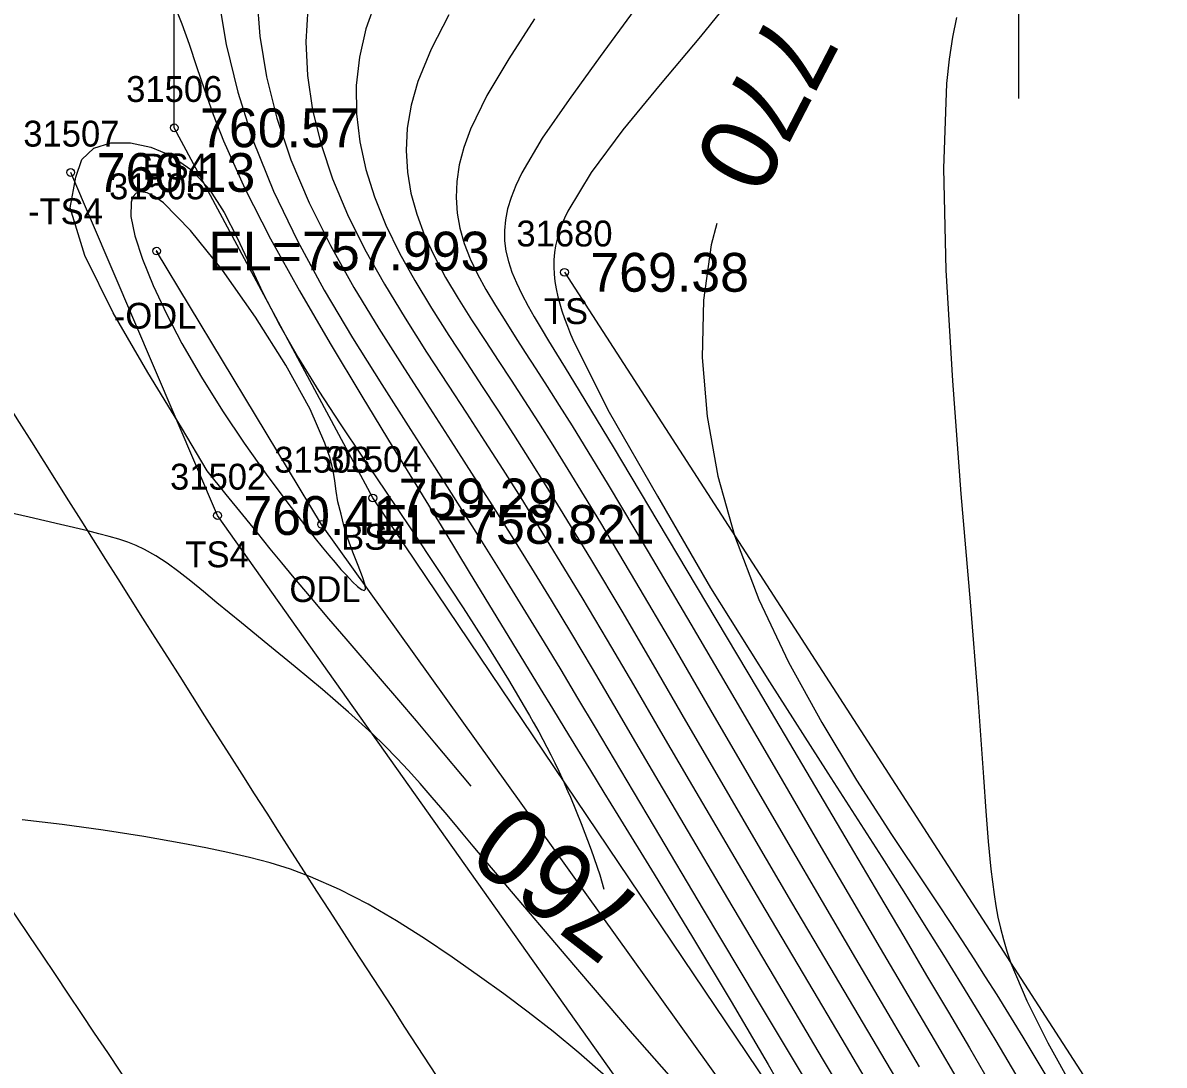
# Model space of a CAD drawing. Extents: x 1376587 to 1378239, y 1000335 to 1003031.
# Drawn here: x 1378017.75 to 1378061.89, y 1000587.27 to 1000627.55 of the extents above; entities that cross this region are included whole.
import ezdxf

# ---------------------------------------------------------------- set-up
doc = ezdxf.new("R2010")
doc.units = 0
for name, color, linetype in [('RD_DTM_BkLn1', 7, 'Continuous'), ('RD_DTM_BkLn2', 7, 'Continuous'), ('RD_DTM_BkLn_txCode', 7, 'Continuous'), ('RD_DTM_Major1', 7, 'Continuous'), ('RD_DTM_Major1_Lbl', 7, 'Continuous'), ('RD_DTM_Minor1', 7, 'Continuous'), ('RD_EX_H2O', 7, 'Continuous'), ('RD_EX_H2O_txCode', 7, 'Continuous'), ('RD_EX_Misc', 7, 'Continuous'), ('RD_EX_Road', 7, 'Continuous'), ('RD_EX_TX_H2O_ELEV', 7, 'Continuous'), ('RD_EX_TX_Misc_ELEV', 7, 'Continuous'), ('RD_SMD_Locator', 7, 'Continuous')]:
    doc.layers.add(name, color=color, linetype=linetype)

msp = doc.modelspace()

# ---------------------------------------------------------------- linework, layer by layer
at = {"layer": 'RD_DTM_BkLn1'}
msp.add_spline([(1378169.212, 1000387.103), (1378131.506, 1000434.744), (1378095.477, 1000481.988), (1378063.033, 1000526.867), (1378030.177, 1000574.233), (1377998.011, 1000622.539), (1377965.721, 1000673.201), (1377936, 1000721.493), (1377904.113, 1000773.429), (1377890.868, 1000795.129)], degree=3, dxfattribs=at)
at = {"layer": 'RD_DTM_BkLn2'}
for points in [[(1378190.398, 1000393.443), (1378169.827, 1000419.586), (1378140.073, 1000457.945), (1378106.638, 1000503.045), (1378080.309, 1000536.837), (1378054.858, 1000574.217), (1378031.288, 1000609.189), (1378023.609, 1000623.494), (1378023.602, 1000635.418), (1378048.247, 1000654.107), (1378063.88, 1000653.985)], [(1378184.932, 1000389.914), (1378162.528, 1000415.61), (1378132.296, 1000454.253), (1378102.474, 1000500.023), (1378076.88, 1000534.536), (1378051.356, 1000571.753), (1378025.282, 1000608.511), (1378019.607, 1000621.768)], [(1378038.697, 1000617.909), (1378063.36, 1000579.778), (1378090.166, 1000542.645), (1378113.6, 1000508.056), (1378141.542, 1000468.001), (1378167.145, 1000435.28), (1378192.427, 1000404.958)]]:
    msp.add_lwpolyline(points, dxfattribs=at)
at = {"layer": 'RD_DTM_Major1'}
for points in [[(1378031.417, 1000628.44), (1378031.021, 1000627.325), (1378030.767, 1000626.223), (1378030.648, 1000625.125), (1378030.656, 1000624.034), (1378030.781, 1000622.952), (1378031.015, 1000621.88), (1378031.348, 1000620.821), (1378031.792, 1000619.731), (1378032.318, 1000618.654), (1378032.91, 1000617.587), (1378033.552, 1000616.527), (1378034.227, 1000615.47), (1378034.918, 1000614.413), (1378035.515, 1000613.503), (1378036.115, 1000612.582), (1378036.724, 1000611.639), (1378037.345, 1000610.667), (1378037.982, 1000609.654), (1378038.639, 1000608.593), (1378039.746, 1000606.767), (1378040.91, 1000604.809), (1378042.124, 1000602.74), (1378043.383, 1000600.58), (1378044.681, 1000598.349), (1378046.012, 1000596.067), (1378047.482, 1000593.561), (1378048.958, 1000591.056), (1378050.416, 1000588.59), (1378051.829, 1000586.2)], [(1378019.809, 1000621.583), (1378020.032, 1000622.272), (1378020.506, 1000622.705), (1378021.159, 1000622.91), (1378021.917, 1000622.915), (1378022.708, 1000622.747), (1378023.457, 1000622.436), (1378024.289, 1000621.853), (1378024.969, 1000621.104), (1378025.54, 1000620.224), (1378026.046, 1000619.244), (1378026.528, 1000618.198), (1378027.031, 1000617.12), (1378027.686, 1000615.855), (1378028.414, 1000614.589), (1378029.198, 1000613.32), (1378030.026, 1000612.048), (1378030.882, 1000610.771), (1378031.751, 1000609.487), (1378032.786, 1000607.952), (1378033.8, 1000606.429), (1378034.775, 1000604.94), (1378035.692, 1000603.509), (1378036.531, 1000602.159), (1378037.272, 1000600.912), (1378037.346, 1000600.783), (1378037.492, 1000600.527), (1378037.7, 1000600.152), (1378037.861, 1000599.856), (1378038.018, 1000599.559), (1378038.171, 1000599.258), (1378038.324, 1000598.949), (1378038.478, 1000598.627), (1378038.682, 1000598.183), (1378038.78, 1000597.963), (1378038.83, 1000597.85), (1378038.929, 1000597.621), (1378039.345, 1000596.615), (1378039.735, 1000595.59), (1378040.066, 1000594.619), (1378040.221, 1000594.066)], [(1378035.092, 1000598.055), (1378033.687, 1000599.725), (1378032.971, 1000600.574), (1378032.293, 1000601.374), (1378031.582, 1000602.204), (1378030.251, 1000603.747), (1378029.592, 1000604.514), (1378028.91, 1000605.315), (1378028.186, 1000606.177), (1378027.77, 1000606.68), (1378027.32, 1000607.227), (1378026.822, 1000607.838), (1378026.26, 1000608.532), (1378025.618, 1000609.328), (1378024.882, 1000610.244), (1378023.888, 1000611.906), (1378022.583, 1000614.034), (1378021.246, 1000616.347), (1378020.153, 1000618.565), (1378019.581, 1000620.404), (1378019.809, 1000621.583)], [(1378044.584, 1000619.794), (1378044.367, 1000618.977), (1378044.077, 1000616.837), (1378044.028, 1000614.614), (1378044.215, 1000612.338), (1378044.631, 1000610.038), (1378045.272, 1000607.744), (1378046.218, 1000605.262), (1378047.363, 1000602.844), (1378048.643, 1000600.512), (1378049.992, 1000598.286), (1378051.347, 1000596.188), (1378052.643, 1000594.24), (1378053.134, 1000593.5), (1378053.609, 1000592.782), (1378054.071, 1000592.078), (1378054.523, 1000591.383), (1378054.968, 1000590.688), (1378055.411, 1000589.988), (1378056.418, 1000588.358), (1378057.424, 1000586.683)]]:
    msp.add_lwpolyline(points, dxfattribs=at)
at = {"layer": 'RD_DTM_Minor1'}
for points in [[(1378045.507, 1000628.944), (1378043.957, 1000627.027), (1378042.403, 1000625.174), (1378040.955, 1000623.414), (1378039.726, 1000621.772), (1378038.827, 1000620.276), (1378038.697, 1000619.999), (1378038.585, 1000619.727), (1378038.49, 1000619.459), (1378038.412, 1000619.194), (1378038.353, 1000618.932), (1378038.311, 1000618.671), (1378038.286, 1000618.398), (1378038.28, 1000618.123), (1378038.293, 1000617.844), (1378038.324, 1000617.558), (1378038.374, 1000617.265), (1378038.442, 1000616.963), (1378038.515, 1000616.694), (1378038.601, 1000616.415), (1378038.7, 1000616.127), (1378038.811, 1000615.827), (1378038.935, 1000615.516), (1378039.071, 1000615.192), (1378040.425, 1000612.507), (1378042.29, 1000609.258), (1378044.343, 1000605.72), (1378046.621, 1000602.088), (1378048.883, 1000598.552), (1378050.964, 1000595.31), (1378051.819, 1000593.966), (1378052.612, 1000592.71), (1378053.353, 1000591.524), (1378054.053, 1000590.392), (1378054.722, 1000589.295), (1378055.372, 1000588.216), (1378056.31, 1000586.637)], [(1378025.321, 1000628.496), (1378025.621, 1000626.719), (1378026.062, 1000624.872), (1378026.656, 1000622.996), (1378027.444, 1000621.046), (1378028.374, 1000619.12), (1378029.408, 1000617.225), (1378030.506, 1000615.372), (1378031.632, 1000613.571), (1378032.745, 1000611.831), (1378033.666, 1000610.391), (1378034.556, 1000608.993), (1378035.419, 1000607.626), (1378036.262, 1000606.28), (1378037.09, 1000604.944), (1378037.908, 1000603.607), (1378038.553, 1000602.541), (1378039.207, 1000601.45), (1378039.884, 1000600.316), (1378041.349, 1000597.849), (1378042.163, 1000596.48), (1378044.064, 1000593.29), (1378046.154, 1000589.794), (1378048.316, 1000586.183)], [(1378026.799, 1000628.544), (1378026.914, 1000627.032), (1378027.176, 1000625.465), (1378027.58, 1000623.865), (1378028.123, 1000622.255), (1378028.829, 1000620.59), (1378029.65, 1000618.944), (1378030.557, 1000617.324), (1378031.519, 1000615.733), (1378032.507, 1000614.178), (1378033.49, 1000612.663), (1378034.31, 1000611.396), (1378035.109, 1000610.153), (1378035.891, 1000608.925), (1378036.66, 1000607.703), (1378037.421, 1000606.479), (1378038.178, 1000605.242), (1378038.965, 1000603.937), (1378039.764, 1000602.595), (1378040.587, 1000601.201), (1378041.445, 1000599.741), (1378042.349, 1000598.2), (1378043.311, 1000596.564), (1378044.996, 1000593.71), (1378046.801, 1000590.666), (1378048.668, 1000587.525), (1378050.537, 1000584.383)], [(1378023.606, 1000628.248), (1378023.902, 1000627.514), (1378024.184, 1000626.721), (1378024.47, 1000625.869), (1378024.776, 1000624.963), (1378025.119, 1000624.004), (1378025.514, 1000622.995), (1378026.343, 1000621.154), (1378027.335, 1000619.209), (1378028.447, 1000617.197), (1378029.636, 1000615.155), (1378030.86, 1000613.119), (1378032.076, 1000611.128), (1378033.087, 1000609.475), (1378034.066, 1000607.874), (1378035.018, 1000606.317), (1378037.762, 1000601.829), (1378038.237, 1000601.051), (1378038.716, 1000600.269), (1378039.202, 1000599.473), (1378039.702, 1000598.658), (1378040.22, 1000597.813), (1378040.761, 1000596.932), (1378042.16, 1000594.653), (1378043.645, 1000592.219), (1378045.142, 1000589.734), (1378046.572, 1000587.301), (1378047.862, 1000585.024)], [(1378028.771, 1000628.107), (1378028.694, 1000626.822), (1378028.76, 1000625.51), (1378028.959, 1000624.182), (1378029.285, 1000622.849), (1378029.729, 1000621.519), (1378030.308, 1000620.147), (1378030.984, 1000618.791), (1378031.734, 1000617.453), (1378032.536, 1000616.132), (1378033.367, 1000614.83), (1378034.203, 1000613.547), (1378034.911, 1000612.46), (1378035.611, 1000611.378), (1378036.308, 1000610.292), (1378037.005, 1000609.191), (1378037.707, 1000608.066), (1378038.42, 1000606.907), (1378039.368, 1000605.337), (1378040.347, 1000603.691), (1378041.361, 1000601.966), (1378042.417, 1000600.161), (1378043.521, 1000598.271), (1378044.678, 1000596.295), (1378046.273, 1000593.586), (1378047.924, 1000590.794), (1378049.588, 1000587.987), (1378051.219, 1000585.234)], [(1378034.226, 1000627.857), (1378033.546, 1000626.536), (1378033.033, 1000625.29), (1378032.772, 1000624.373), (1378032.621, 1000623.485), (1378032.575, 1000622.622), (1378032.625, 1000621.782), (1378032.763, 1000620.962), (1378032.983, 1000620.158), (1378033.29, 1000619.335), (1378033.667, 1000618.521), (1378034.102, 1000617.711), (1378034.585, 1000616.897), (1378035.105, 1000616.074), (1378035.652, 1000615.236), (1378036.136, 1000614.499), (1378036.634, 1000613.738), (1378037.15, 1000612.945), (1378037.687, 1000612.111), (1378038.247, 1000611.229), (1378038.833, 1000610.291), (1378040.094, 1000608.224), (1378041.449, 1000605.949), (1378042.875, 1000603.522), (1378044.347, 1000600.995), (1378045.84, 1000598.423), (1378047.331, 1000595.861), (1378048.656, 1000593.595), (1378049.951, 1000591.392), (1378051.207, 1000589.26), (1378052.415, 1000587.211)], [(1378041.386, 1000628.041), (1378040.081, 1000626.248), (1378038.874, 1000624.594), (1378037.838, 1000623.092), (1378037.05, 1000621.758), (1378036.816, 1000621.266), (1378036.634, 1000620.801), (1378036.501, 1000620.359), (1378036.416, 1000619.935), (1378036.377, 1000619.527), (1378036.382, 1000619.131), (1378036.432, 1000618.726), (1378036.527, 1000618.323), (1378036.662, 1000617.916), (1378036.837, 1000617.498), (1378037.049, 1000617.063), (1378037.295, 1000616.603), (1378037.532, 1000616.185), (1378037.793, 1000615.74), (1378038.078, 1000615.266), (1378038.387, 1000614.758), (1378038.721, 1000614.213), (1378039.08, 1000613.627), (1378040.574, 1000611.164), (1378042.308, 1000608.273), (1378044.194, 1000605.109), (1378046.143, 1000601.826), (1378048.066, 1000598.579), (1378049.875, 1000595.521), (1378050.878, 1000593.827), (1378051.817, 1000592.24), (1378052.702, 1000590.741), (1378053.544, 1000589.313), (1378054.352, 1000587.938), (1378055.136, 1000586.597)], [(1378037.545, 1000627.699), (1378036.544, 1000626.158), (1378035.699, 1000624.742), (1378035.062, 1000623.442), (1378034.804, 1000622.737), (1378034.628, 1000622.065), (1378034.53, 1000621.42), (1378034.504, 1000620.8), (1378034.547, 1000620.201), (1378034.652, 1000619.617), (1378034.824, 1000619.023), (1378035.053, 1000618.434), (1378035.334, 1000617.844), (1378035.661, 1000617.245), (1378036.027, 1000616.63), (1378036.427, 1000615.991), (1378036.793, 1000615.417), (1378037.182, 1000614.813), (1378037.595, 1000614.174), (1378038.032, 1000613.493), (1378038.497, 1000612.763), (1378038.989, 1000611.979), (1378040.39, 1000609.695), (1378041.94, 1000607.106), (1378043.589, 1000604.311), (1378045.287, 1000601.408), (1378046.983, 1000598.498), (1378048.627, 1000595.679), (1378049.794, 1000593.685), (1378050.907, 1000591.788), (1378051.97, 1000589.98), (1378052.987, 1000588.251), (1378053.96, 1000586.594)], [(1378053.86, 1000627.762), (1378053.703, 1000626.999), (1378053.571, 1000626.153), (1378053.469, 1000625.21), (1378053.35, 1000621.918), (1378053.447, 1000617.994), (1378053.695, 1000613.711), (1378054.027, 1000609.345), (1378054.378, 1000605.171), (1378054.681, 1000601.463), (1378054.799, 1000599.844), (1378054.897, 1000598.393), (1378054.987, 1000597.091), (1378055.079, 1000595.917), (1378055.182, 1000594.85), (1378055.308, 1000593.869), (1378055.378, 1000593.426), (1378055.46, 1000592.991), (1378055.556, 1000592.559), (1378055.669, 1000592.123), (1378055.803, 1000591.677), (1378055.962, 1000591.216), (1378056.577, 1000589.751), (1378057.391, 1000588.127), (1378058.365, 1000586.374)], [(1378029.433, 1000611.305), (1378028.868, 1000612.626), (1378027.925, 1000614.323), (1378026.745, 1000616.182), (1378025.47, 1000617.989), (1378024.239, 1000619.53), (1378023.193, 1000620.589), (1378022.848, 1000620.839), (1378022.558, 1000620.98), (1378022.322, 1000621.02), (1378022.14, 1000620.968), (1378022.012, 1000620.831), (1378021.937, 1000620.619), (1378021.933, 1000620.061), (1378022.086, 1000619.315), (1378022.378, 1000618.416), (1378022.791, 1000617.399), (1378023.306, 1000616.302), (1378023.905, 1000615.16), (1378024.661, 1000613.855), (1378025.475, 1000612.562), (1378026.319, 1000611.305), (1378027.168, 1000610.108), (1378027.995, 1000608.994), (1378028.774, 1000607.986), (1378029.059, 1000607.628), (1378029.331, 1000607.291), (1378029.588, 1000606.978), (1378029.831, 1000606.69), (1378030.056, 1000606.43), (1378030.264, 1000606.2), (1378030.499, 1000605.952), (1378030.697, 1000605.765), (1378030.851, 1000605.65), (1378030.955, 1000605.614), (1378031.002, 1000605.669), (1378030.987, 1000605.824), (1378030.886, 1000606.147), (1378030.719, 1000606.584), (1378030.52, 1000607.09), (1378030.322, 1000607.618), (1378030.161, 1000608.123), (1378030.069, 1000608.56), (1378029.936, 1000609.043), (1378029.865, 1000609.458), (1378029.818, 1000609.848), (1378029.756, 1000610.257), (1378029.641, 1000610.728), (1378029.433, 1000611.305)], [(1378022.98, 1000618.641), (1378022.983, 1000618.641), (1378022.982, 1000618.651), (1378022.971, 1000618.678), (1378022.964, 1000618.692), (1378022.956, 1000618.704), (1378022.948, 1000618.715), (1378022.941, 1000618.725), (1378022.933, 1000618.733), (1378022.927, 1000618.739), (1378022.924, 1000618.74), (1378022.922, 1000618.742), (1378022.92, 1000618.743), (1378022.919, 1000618.743), (1378022.918, 1000618.743), (1378022.917, 1000618.743), (1378022.916, 1000618.74), (1378022.916, 1000618.736), (1378022.918, 1000618.731), (1378022.921, 1000618.723), (1378022.926, 1000618.713), (1378022.933, 1000618.7), (1378022.949, 1000618.675), (1378022.959, 1000618.662), (1378022.969, 1000618.65), (1378022.976, 1000618.642), (1378022.98, 1000618.641)], [(1378043.972, 1000585.49), (1378041.332, 1000588.494), (1378038.757, 1000591.489), (1378036.503, 1000594.151), (1378036.028, 1000594.716), (1378035.585, 1000595.245), (1378035.171, 1000595.738), (1378034.785, 1000596.199), (1378034.423, 1000596.63), (1378034.083, 1000597.033), (1378033.584, 1000597.619), (1378033.119, 1000598.154), (1378032.67, 1000598.654), (1378032.221, 1000599.133), (1378031.756, 1000599.605), (1378031.259, 1000600.085), (1378030.345, 1000600.916), (1378029.34, 1000601.784), (1378028.287, 1000602.664), (1378027.228, 1000603.532), (1378026.205, 1000604.365), (1378025.261, 1000605.137), (1378024.734, 1000605.573), (1378024.244, 1000605.975), (1378023.781, 1000606.34), (1378023.336, 1000606.667), (1378022.901, 1000606.954), (1378022.465, 1000607.197), (1378022.143, 1000607.346), (1378021.811, 1000607.477), (1378021.463, 1000607.594), (1378021.094, 1000607.702), (1378020.697, 1000607.807), (1378020.269, 1000607.913), (1378019.206, 1000608.166), (1378017.998, 1000608.444), (1378016.68, 1000608.739)], [(1378040.293, 1000586.833), (1378039.254, 1000587.746), (1378038.259, 1000588.567), (1378037.295, 1000589.318), (1378036.349, 1000590.02), (1378035.407, 1000590.697), (1378034.351, 1000591.439), (1378033.283, 1000592.162), (1378032.204, 1000592.85), (1378031.11, 1000593.488), (1378030.002, 1000594.062), (1378028.879, 1000594.554), (1378028.105, 1000594.838), (1378027.318, 1000595.084), (1378026.513, 1000595.3), (1378025.686, 1000595.494), (1378024.83, 1000595.671), (1378023.942, 1000595.84), (1378022.429, 1000596.106), (1378020.86, 1000596.355), (1378019.278, 1000596.574), (1378017.727, 1000596.752)]]:
    msp.add_lwpolyline(points, dxfattribs=at)
at = {"layer": 'RD_EX_H2O'}
msp.add_lwpolyline([(1378187.963, 1000391.619), (1378166.952, 1000418.069), (1378136.831, 1000457.58), (1378104.578, 1000501.856), (1378079.015, 1000536.042), (1378053.898, 1000573.861), (1378029.308, 1000608.167), (1378022.926, 1000618.73)], dxfattribs=at)
at = {"layer": 'RD_EX_Misc'}
msp.add_line((1378056.271, 1000624.629), (1378056.271, 1000634.629), dxfattribs=at)
at = {"layer": 'RD_EX_Road'}
for points in [[(1378177.15, 1000392.854), (1378139.733, 1000441.521), (1378104.671, 1000487.69), (1378071.786, 1000533.085), (1378038.454, 1000579.804), (1378007.554, 1000627.96), (1377974.27, 1000678.859), (1377944.465, 1000727.117), (1377913.028, 1000778.581), (1377899.668, 1000800.294)], [(1378161.362, 1000381.162), (1378123.914, 1000428.538), (1378087.578, 1000476.324), (1378055.075, 1000520.944), (1378021.673, 1000568.713), (1377989.952, 1000617.081), (1377957.327, 1000668.378), (1377927.534, 1000716.552), (1377895.409, 1000768.824), (1377883.752, 1000788.501)]]:
    msp.add_spline(points, degree=3, dxfattribs=at)
at = {"layer": 'RD_SMD_Locator'}
for centre in [(1378023.609, 1000623.494), (1378019.607, 1000621.768), (1378022.926, 1000618.73), (1378038.697, 1000617.909), (1378031.288, 1000609.189), (1378025.282, 1000608.511), (1378029.308, 1000608.167)]:
    msp.add_circle(centre, 0.15, dxfattribs=at)

# ---------------------------------------------------------------- texts
at = {"layer": 'RD_DTM_BkLn_txCode'}
for s, p in [('31506', (1378021.751, 1000624.494)), ('31507', (1378017.772, 1000622.768)), ('BS4', (1378022.381, 1000621.494)), ('-TS4', (1378017.953, 1000619.768)), ('31680', (1378036.839, 1000618.909)), ('TS', (1378037.902, 1000615.909)), ('31504', (1378029.453, 1000610.189)), ('31502', (1378023.447, 1000609.511)), ('BS4', (1378030.06, 1000607.189)), ('TS4', (1378024.038, 1000606.511))]:
    msp.add_text(s, height=1, dxfattribs=at).set_placement(p)
at = {"layer": 'RD_DTM_Major1_Lbl'}
for s, rotation, p in [('770', 242.6381, (1378046.707, 1000628.107)), ('760', 142.1242, (1378041.995, 1000593.441))]:
    msp.add_text(s, height=3, rotation=rotation, dxfattribs=at).set_placement(p)
at = {"layer": 'RD_EX_H2O_txCode'}
for s, p in [('31505', (1378021.091, 1000620.73)), ('-ODL', (1378021.272, 1000615.73)), ('31503', (1378027.473, 1000610.167)), ('ODL', (1378028.064, 1000605.167))]:
    msp.add_text(s, height=1, dxfattribs=at).set_placement(p)
at = {"layer": 'RD_EX_TX_H2O_ELEV'}
for s, p in [('EL=757.993', (1378024.926, 1000617.98)), ('EL=758.821', (1378031.308, 1000607.417))]:
    msp.add_text(s, height=1.5, dxfattribs=at).set_placement(p)
at = {"layer": 'RD_EX_TX_Misc_ELEV'}
for s, p in [('760.57', (1378024.609, 1000622.744)), ('760.13', (1378020.607, 1000621.018)), ('769.38', (1378039.697, 1000617.159)), ('759.29', (1378032.288, 1000608.439)), ('760.41', (1378026.282, 1000607.761))]:
    msp.add_text(s, height=1.5, dxfattribs=at).set_placement(p)

doc.saveas('drawing.dxf')
